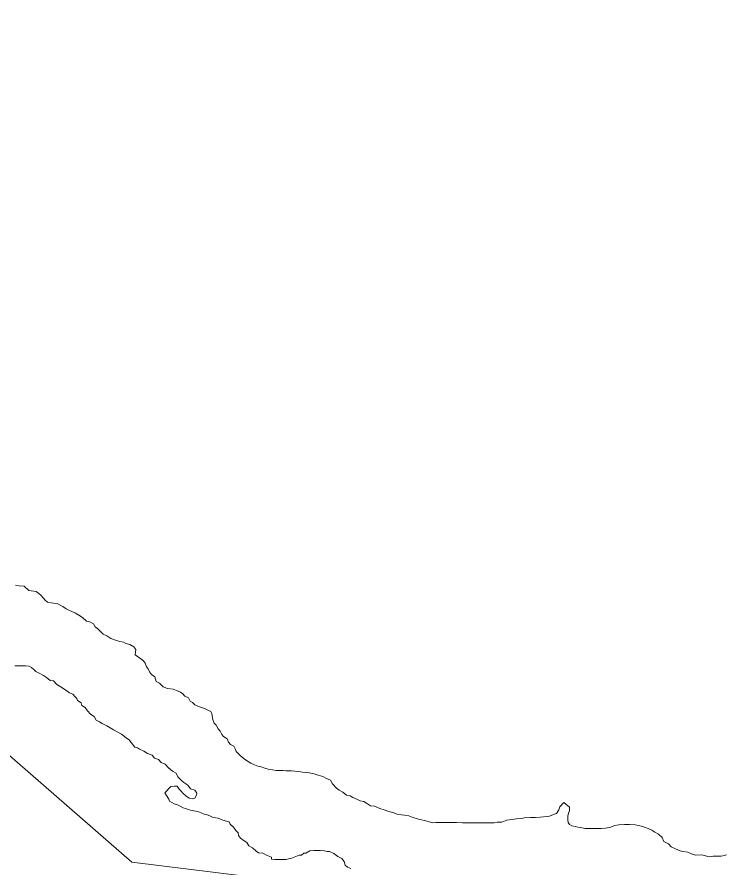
# Model space of a CAD drawing. Extents: x 553962 to 842807, y 8883888 to 9032388.
# Drawn here: x 807134 to 807815, y 9013549 to 9014370 of the extents above; entities that cross this region are included whole.
import ezdxf

# ---------------------------------------------------------------- set-up
doc = ezdxf.new("R2010")
doc.units = 0
doc.header["$LTSCALE"] = 20
for name, color, linetype, lineweight in [('23', 7, 'Continuous', 13), ('25', 7, 'Continuous', 13), ('8', 7, 'Continuous', 13)]:
    doc.layers.add(name, color=color, linetype=linetype, lineweight=lineweight)
doc.layers.add('49', color=7, linetype='Continuous')

msp = doc.modelspace()

# ---------------------------------------------------------------- linework, layer by layer
at = {"layer": '23'}
for points in [[(807152.41, 9013815.58), (807145.42, 9013816.62), (807140.95, 9013820.91), (807135.95, 9013821.19), (807132.45, 9013821.72)], [(807432.66, 9013635.22), (807429.18, 9013637), (807424.69, 9013638.53), (807420.69, 9013639.81), (807415.95, 9013640.59), (807411.95, 9013641.12), (807409.45, 9013641.38), (807405.45, 9013641.91), (807401.95, 9013642.18), (807398.95, 9013642.45), (807396.95, 9013642.47), (807393.45, 9013642.74), (807390.96, 9013643.01), (807387.45, 9013643.03), (807384.2, 9013643.05), (807380.46, 9013643.58), (807376.46, 9013644.36), (807372.96, 9013645.13), (807369.47, 9013646.4), (807366.48, 9013647.18), (807363.23, 9013648.45), (807359.74, 9013649.97), (807356.26, 9013652), (807353.27, 9013654.02), (807349.3, 9013657.3), (807347.31, 9013659.32), (807345.32, 9013661.33), (807344.84, 9013663.34), (807343.11, 9013666.36), (807339.87, 9013668.13), (807338.14, 9013670.14), (807336.66, 9013673.41), (807333.18, 9013675.68), (807331.69, 9013677.7), (807329.97, 9013680.96), (807328.23, 9013682.98), (807326.01, 9013686.75), (807324.27, 9013688.76), (807323.05, 9013692.28), (807322.33, 9013695.78), (807322.09, 9013697.79), (807321.11, 9013699.8), (807318.61, 9013700.82), (807315.38, 9013702.59), (807312.88, 9013703.36), (807309.14, 9013704.63), (807305.4, 9013706.41), (807303.17, 9013708.68), (807300.92, 9013709.95), (807299.45, 9013713.21), (807295.96, 9013714.74), (807293.98, 9013717), (807291.74, 9013718.52), (807288, 9013720.3), (807284.5, 9013721.32), (807279.01, 9013722.11), (807275.02, 9013723.64), (807271.54, 9013727.16), (807268.3, 9013728.94), (807266.84, 9013733.2), (807263.85, 9013735.48), (807261.87, 9013738.24), (807260.64, 9013741.01), (807258.91, 9013743.02), (807257.68, 9013746.53), (807255.95, 9013748.8), (807253.46, 9013750.57), (807247.99, 9013754.61), (807248.53, 9013759.86), (807246.55, 9013762.38), (807242.82, 9013764.66), (807239.07, 9013765.43), (807236.58, 9013766.7), (807233.08, 9013767.48), (807228.84, 9013768.76), (807224.6, 9013770.29), (807220.62, 9013773.07), (807217.13, 9013774.59), (807213.66, 9013778.12), (807211.67, 9013780.14), (807209.43, 9013781.65), (807207.7, 9013784.42), (807204.21, 9013786.44), (807200.97, 9013787.22), (807197.24, 9013790.5), (807193.51, 9013792.77), (807190.27, 9013794.8), (807186.78, 9013796.32), (807184.54, 9013797.34), (807181.3, 9013799.11), (807178.06, 9013801.14), (807175.08, 9013802.91), (807172.84, 9013804.18), (807169.09, 9013804.45), (807166.84, 9013804.72), (807163.34, 9013805.49), (807161.1, 9013807.26), (807159.12, 9013809.52), (807157.14, 9013811.79), (807154.9, 9013813.81), (807152.41, 9013815.58)], [(807788.76, 9013561.26), (807785.52, 9013562.29), (807781.53, 9013564.06), (807776.53, 9013564.6), (807774.03, 9013565.37), (807769.54, 9013567.15), (807765.31, 9013569.18), (807762.58, 9013572.2), (807758.35, 9013574.48), (807756.62, 9013578.25), (807752.9, 9013581.53), (807749.66, 9013583.3), (807746.67, 9013585.33), (807743.18, 9013586.85), (807739.44, 9013588.13), (807734.2, 9013589.66), (807730.46, 9013590.44), (807724.96, 9013590.73), (807720.2, 9013590.76), (807714.7, 9013590.54), (807710.44, 9013589.82), (807707.18, 9013588.09), (807703.92, 9013587.61), (807701.67, 9013587.12), (807697.66, 9013586.9), (807695.41, 9013586.92), (807691.91, 9013586.94), (807689.66, 9013586.95), (807685.16, 9013586.98), (807682.16, 9013587), (807677.41, 9013587.79), (807675.16, 9013588.3), (807672.92, 9013588.82), (807669.42, 9013589.59), (807667.18, 9013590.86), (807665.94, 9013592.87), (807665.46, 9013594.88), (807665.48, 9013596.88), (807665.49, 9013598.88), (807666.26, 9013601.63), (807667.03, 9013604.13), (807667.06, 9013607.38), (807661.59, 9013612.18), (807657.8, 9013607.69), (807656.78, 9013604.95), (807654.5, 9013601.46), (807651.75, 9013600.47), (807647.73, 9013598.75), (807645.73, 9013598.51), (807642.22, 9013598.03), (807638.72, 9013597.81), (807634.47, 9013597.58), (807629.46, 9013597.62), (807623.71, 9013597.16), (807620.45, 9013596.68), (807615.95, 9013596.2), (807611.44, 9013595.73), (807606.68, 9013595.01), (807601.92, 9013593.04), (807597.42, 9013593.07), (807594.41, 9013592.34), (807588.66, 9013592.38), (807585.91, 9013592.4), (807580.4, 9013592.43), (807576.9, 9013592.46), (807572.15, 9013592.49), (807570.15, 9013592.5), (807566.4, 9013592.53), (807563.9, 9013592.54), (807558.14, 9013592.58), (807550.89, 9013592.63), (807544.14, 9013592.67), (807540.14, 9013592.7), (807538.14, 9013592.71), (807535.38, 9013592.48), (807527.15, 9013594.54), (807521.41, 9013596.08), (807515.42, 9013597.87), (807512.18, 9013599.14), (807507.93, 9013599.67), (807504.93, 9013600.19), (807500.68, 9013600.72), (807496.69, 9013602.5), (807492.95, 9013603.28), (807488.21, 9013604.81), (807483.97, 9013606.34), (807478.98, 9013608.38), (807475.23, 9013608.9), (807471.25, 9013611.43), (807468.51, 9013612.95), (807465.26, 9013613.47), (807462.52, 9013615), (807458.04, 9013616.78), (807455.55, 9013618.55), (807452.05, 9013619.07), (807448.32, 9013622.1), (807444.83, 9013623.87), (807442.35, 9013625.89), (807438.38, 9013630.18), (807436.4, 9013633.44), (807432.66, 9013635.22)], [(807818.78, 9013561.57), (807815.26, 9013560.59), (807813.26, 9013560.35), (807810.01, 9013560.37), (807807.76, 9013560.14), (807805.76, 9013560.15), (807802, 9013559.67), (807795.01, 9013561.47), (807788.76, 9013561.26)]]:
    msp.add_lwpolyline(points, dxfattribs=at)
at = {"layer": '25'}
for points in [[(807132.45, 9013821.72), (807135.95, 9013821.19), (807140.95, 9013820.91), (807145.42, 9013816.62), (807152.41, 9013815.58)], [(807152.41, 9013815.58), (807154.9, 9013813.81), (807157.14, 9013811.79), (807159.12, 9013809.52), (807161.1, 9013807.26), (807163.34, 9013805.49), (807166.84, 9013804.72), (807169.09, 9013804.45), (807172.84, 9013804.18), (807175.08, 9013802.91), (807178.06, 9013801.14), (807181.3, 9013799.11), (807184.54, 9013797.34), (807186.78, 9013796.32), (807190.27, 9013794.8), (807193.51, 9013792.77), (807197.24, 9013790.5), (807200.97, 9013787.22), (807204.21, 9013786.44), (807207.7, 9013784.42), (807209.43, 9013781.65), (807211.67, 9013780.14), (807213.66, 9013778.12), (807217.13, 9013774.59), (807220.62, 9013773.07), (807224.6, 9013770.29), (807228.84, 9013768.76), (807233.08, 9013767.48), (807236.58, 9013766.7), (807239.07, 9013765.43), (807242.82, 9013764.66), (807246.55, 9013762.38), (807248.53, 9013759.86), (807247.99, 9013754.61), (807253.46, 9013750.57), (807255.95, 9013748.8), (807257.68, 9013746.53), (807258.91, 9013743.02), (807260.64, 9013741.01), (807261.87, 9013738.24), (807263.85, 9013735.48), (807266.84, 9013733.2), (807268.3, 9013728.94), (807271.54, 9013727.16), (807275.02, 9013723.64), (807279.01, 9013722.11), (807284.5, 9013721.32), (807288, 9013720.3), (807291.74, 9013718.52), (807293.98, 9013717), (807295.96, 9013714.74), (807299.45, 9013713.21), (807300.92, 9013709.95), (807303.17, 9013708.68), (807305.4, 9013706.41), (807309.14, 9013704.63), (807312.88, 9013703.36), (807315.38, 9013702.59), (807318.61, 9013700.82), (807321.11, 9013699.8), (807322.09, 9013697.79), (807322.33, 9013695.78), (807323.05, 9013692.28), (807324.27, 9013688.76), (807326.01, 9013686.75), (807328.23, 9013682.98), (807329.97, 9013680.96), (807331.69, 9013677.7), (807333.18, 9013675.68), (807336.66, 9013673.41), (807338.14, 9013670.14), (807339.87, 9013668.13), (807343.11, 9013666.36), (807344.84, 9013663.34), (807345.32, 9013661.33), (807347.31, 9013659.32), (807349.3, 9013657.3), (807353.27, 9013654.02), (807356.26, 9013652), (807359.74, 9013649.97), (807363.23, 9013648.45), (807366.48, 9013647.18), (807369.47, 9013646.4), (807372.96, 9013645.13), (807376.46, 9013644.36), (807380.46, 9013643.58), (807384.2, 9013643.05), (807387.45, 9013643.03), (807390.96, 9013643.01), (807393.45, 9013642.74), (807396.95, 9013642.47), (807398.95, 9013642.45), (807401.95, 9013642.18), (807405.45, 9013641.91), (807409.45, 9013641.38), (807411.95, 9013641.12), (807415.95, 9013640.59), (807420.69, 9013639.81), (807424.69, 9013638.53), (807429.18, 9013637), (807432.66, 9013635.22)], [(807282.54, 9013627.45), (807286.04, 9013627.93), (807288.54, 9013627.66), (807290.52, 9013624.9), (807292.51, 9013622.88), (807294, 9013620.87), (807296.73, 9013618.34), (807299.96, 9013616.07), (807303.46, 9013615.55), (807305.46, 9013616.28), (807307.24, 9013619.03), (807307.5, 9013621.03), (807305.52, 9013623.8), (807301.28, 9013625.32), (807298.8, 9013628.6), (807294.82, 9013631.38), (807292.84, 9013633.39), (807289.11, 9013636.92), (807287.39, 9013640.19), (807284.15, 9013642.21), (807280.18, 9013645.49), (807276.95, 9013649.02), (807272.96, 9013650.55), (807270.48, 9013653.57), (807266.49, 9013654.85), (807264.26, 9013657.86), (807260.02, 9013659.4), (807256.29, 9013661.42), (807252.3, 9013663.45), (807250.06, 9013664.72), (807247.56, 9013665.49), (807244.1, 9013670.02), (807242.36, 9013672.28), (807239.13, 9013674.56), (807234.65, 9013678.09), (807226.93, 9013682.15), (807220.46, 9013686.19), (807215.97, 9013688.23), (807213.48, 9013690), (807210.24, 9013691.52), (807208.27, 9013695.04), (807204.79, 9013697.31), (807201.81, 9013700.59), (807199.58, 9013703.61), (807196.35, 9013705.63), (807195.87, 9013708.39), (807192.38, 9013710.41), (807191.65, 9013712.42), (807189.66, 9013714.44), (807187.67, 9013716.45), (807184.43, 9013717.98), (807180.2, 9013721.01), (807175.73, 9013724.04), (807172.24, 9013726.07), (807169.01, 9013729.34), (807166.02, 9013729.87), (807162.29, 9013732.64), (807159.55, 9013734.66), (807155.81, 9013736.44), (807152.08, 9013738.47), (807150.09, 9013740.49), (807147.85, 9013742.25), (807145.61, 9013743.77), (807142.11, 9013744.04), (807139.11, 9013744.06), (807136.11, 9013744.08), (807131.86, 9013744.11)], [(807432.66, 9013635.22), (807436.4, 9013633.44), (807438.38, 9013630.18), (807442.35, 9013625.89), (807444.83, 9013623.87), (807448.32, 9013622.1), (807452.05, 9013619.07), (807455.55, 9013618.55), (807458.04, 9013616.78), (807462.52, 9013615), (807465.26, 9013613.47), (807468.51, 9013612.95), (807471.25, 9013611.43), (807475.23, 9013608.9), (807478.98, 9013608.38), (807483.97, 9013606.34), (807488.21, 9013604.81), (807492.95, 9013603.28), (807496.69, 9013602.5), (807500.68, 9013600.72), (807504.93, 9013600.19), (807507.93, 9013599.67), (807512.18, 9013599.14), (807515.42, 9013597.87), (807521.41, 9013596.08), (807527.15, 9013594.54), (807535.38, 9013592.48), (807538.14, 9013592.71), (807540.14, 9013592.7), (807544.14, 9013592.67), (807550.89, 9013592.63), (807558.14, 9013592.58), (807563.9, 9013592.54), (807566.4, 9013592.53), (807570.15, 9013592.5), (807572.15, 9013592.49), (807576.9, 9013592.46), (807580.4, 9013592.43), (807585.91, 9013592.4), (807588.66, 9013592.38), (807594.41, 9013592.34), (807597.42, 9013593.07), (807601.92, 9013593.04), (807606.68, 9013595.01), (807611.44, 9013595.73), (807615.95, 9013596.2), (807620.45, 9013596.68), (807623.71, 9013597.16), (807629.46, 9013597.62), (807634.47, 9013597.58), (807638.72, 9013597.81), (807642.22, 9013598.03), (807645.73, 9013598.51), (807647.73, 9013598.75), (807651.75, 9013600.47), (807654.5, 9013601.46), (807656.78, 9013604.95), (807657.8, 9013607.69), (807661.59, 9013612.18), (807667.06, 9013607.38), (807667.03, 9013604.13), (807666.26, 9013601.63), (807665.49, 9013598.88), (807665.48, 9013596.88), (807665.46, 9013594.88), (807665.94, 9013592.87), (807667.18, 9013590.86), (807669.42, 9013589.59), (807672.92, 9013588.82), (807675.16, 9013588.3), (807677.41, 9013587.79), (807682.16, 9013587), (807685.16, 9013586.98), (807689.66, 9013586.95), (807691.91, 9013586.94), (807695.41, 9013586.92), (807697.66, 9013586.9), (807701.67, 9013587.12), (807703.92, 9013587.61), (807707.18, 9013588.09), (807710.44, 9013589.82), (807714.7, 9013590.54), (807720.2, 9013590.76), (807724.96, 9013590.73), (807730.46, 9013590.44), (807734.2, 9013589.66), (807739.44, 9013588.13), (807743.18, 9013586.85), (807746.67, 9013585.33), (807749.66, 9013583.3), (807752.9, 9013581.53), (807756.62, 9013578.25), (807758.35, 9013574.48), (807762.58, 9013572.2), (807765.31, 9013569.18), (807769.54, 9013567.15), (807774.03, 9013565.37), (807776.53, 9013564.6), (807781.53, 9013564.06), (807785.52, 9013562.29), (807788.76, 9013561.26)], [(807456.26, 9013548.44), (807452.77, 9013549.47), (807450.79, 9013551.48), (807449.56, 9013555), (807447.33, 9013558.02), (807443.6, 9013560.04), (807439.62, 9013562.82), (807435.38, 9013564.6), (807433.13, 9013564.87), (807430.63, 9013565.39), (807426.63, 9013565.66), (807422.38, 9013565.69), (807420.38, 9013565.7), (807416.62, 9013565.23), (807412.61, 9013563.25), (807410.61, 9013563.02), (807408.34, 9013561.03), (807406.09, 9013561.04), (807401.32, 9013559.32), (807398.06, 9013558.09), (807396.06, 9013557.6), (807393.55, 9013557.12), (807390.05, 9013556.89), (807386.55, 9013556.92), (807382.8, 9013556.94), (807379.55, 9013557.21), (807379.56, 9013559.21), (807374.83, 9013561.25), (807371.34, 9013563.02), (807367.09, 9013563.3), (807364.85, 9013565.07), (807361.12, 9013568.1), (807357.64, 9013570.12), (807355.66, 9013573.39), (807353.17, 9013575.16), (807349.69, 9013577.44), (807347.71, 9013580.2), (807347.23, 9013582.71), (807345.24, 9013584.98), (807343.02, 9013588.25), (807339.54, 9013591.02), (807338.55, 9013593.28), (807336.06, 9013594.05), (807332.56, 9013594.82), (807328.08, 9013596.86), (807323.33, 9013597.39), (807320.59, 9013598.91), (807316.85, 9013600.44), (807314.6, 9013600.7), (807311.61, 9013601.97), (807308.37, 9013603.25), (807304.62, 9013604.02), (807301.37, 9013604.54), (807299.13, 9013605.31), (807296.63, 9013606.08), (807294.39, 9013606.84), (807291.4, 9013608.37), (807288.91, 9013609.88), (807285.66, 9013610.66), (807283.42, 9013611.92), (807281.18, 9013613.19), (807280.44, 9013615.2), (807276.74, 9013621.48), (807282.54, 9013627.45)], [(807788.76, 9013561.26), (807795.01, 9013561.47), (807802, 9013559.67), (807805.76, 9013560.15), (807807.76, 9013560.14), (807810.01, 9013560.37), (807813.26, 9013560.35), (807815.26, 9013560.59), (807818.78, 9013561.57)]]:
    msp.add_lwpolyline(points, dxfattribs=at)
at = {"layer": '8'}
msp.add_lwpolyline([(814717.08, 9008895.96), (813877.22, 9010664.08), (812998.32, 9010781.5), (812070.98, 9011648.05), (810977.41, 9011770.59), (810612.93, 9012398.94), (808731.99, 9013370.53), (807244.74, 9013554.35), (805949.96, 9014683.49), (805075.1, 9014560.95)], dxfattribs=at)

# ---------------------------------------------------------------- texts
at = {"layer": '49', "width": 0.9}
msp.add_text('R I O   S Ã O   F R A N C I S C O', height=500, rotation=332.036, dxfattribs=at).set_placement((805458.36, 9013807.48))

doc.saveas('drawing.dxf')
